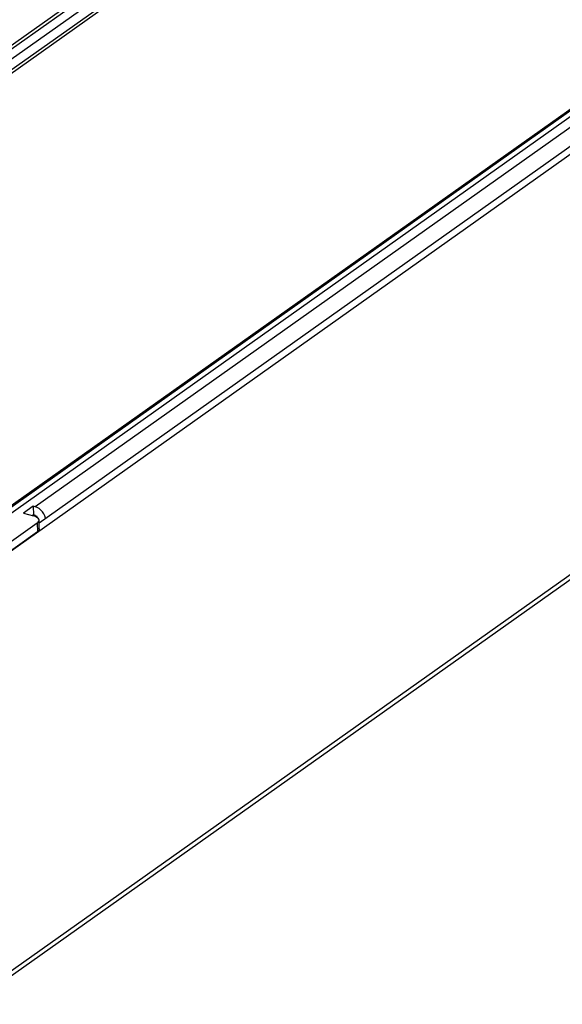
# Model space of a CAD drawing. Header units: millimetres. Extents: x 6 to 414, y 7 to 290.
# Tile 268 of 341: x 197.98 to 202.46, y 130.98 to 139.11. Entities that reach past the tile are written whole.
import ezdxf

# ---------------------------------------------------------------- set-up
doc = ezdxf.new("R2010")
doc.units = ezdxf.units.MM
doc.header["$LTSCALE"] = 23.1
doc.layers.add('_55275', color=7, linetype='CONTINUOUS')
doc.layers.add('_60383', color=7, linetype='CONTINUOUS')

msp = doc.modelspace()

# ---------------------------------------------------------------- linework, layer by layer
at = {"layer": '_55275', "color": 7, "linetype": 'Continuous'}
for p, q in [((197.6352, 134.5314), (213.6248, 145.872)), ((198.1446, 134.9584), (209.9403, 143.3244)), ((197.6076, 131.0438), (213.7869, 142.5189)), ((197.5815, 130.9848), (210.3569, 140.0457))]:
    msp.add_line(p, q, dxfattribs=at)
at = {"layer": '_60383', "color": 7, "linetype": 'Continuous'}
for p, q in [((193.338, 135.6533), (205.6549, 144.389)), ((193.3938, 135.6612), (205.7106, 144.3969)), ((205.6186, 144.2464), (193.8026, 135.8659)), ((193.8694, 135.8279), (205.6855, 144.2084)), ((193.8917, 135.8152), (205.7077, 144.1958)), ((209.7721, 143.3601), (198.1132, 135.0911)), ((209.3582, 143.2162), (197.5422, 134.8357)), ((209.3802, 143.217), (197.5642, 134.8365)), ((197.6301, 134.8388), (209.4461, 143.2193)), ((198.0964, 135.0956), (198.0151, 135.0379)), ((198.1132, 135.0911), (198.0964, 135.0956)), ((198.0964, 135.0956), (198.0981, 135.024)), ((198.0151, 135.0379), (198.0992, 135.0154)), ((198.0981, 135.024), (198.0896, 135.0179)), ((198.1149, 135.0195), (198.0981, 135.024)), ((198.1269, 135.011), (198.1297, 135.0066)), ((198.1297, 135.0066), (198.1314, 135.002)), ((198.1466, 134.9077), (198.1449, 134.9793)), ((198.129, 134.9544), (197.6065, 134.5838)), ((198.129, 134.9544), (198.1307, 134.8828)), ((198.1307, 134.8828), (197.6081, 134.5122)), ((198.1397, 134.891), (198.1307, 134.8828))]:
    msp.add_line(p, q, dxfattribs=at)
for points in [[(198.1839, 135.0327), (198.1733, 135.0489), (198.1604, 135.0633), (198.1458, 135.0755), (198.1302, 135.0846), (198.1132, 135.0911)], [(198.1367, 134.9963), (198.1274, 135.0037), (198.1149, 135.01), (198.0992, 135.0154)], [(198.1149, 135.0195), (198.1195, 135.0175), (198.1234, 135.0148), (198.1269, 135.011)], [(198.129, 134.9544), (198.138, 134.9626), (198.1434, 134.971), (198.1449, 134.9793)], [(198.1449, 134.9793), (198.1427, 134.9882), (198.1367, 134.9963)], [(198.1974, 134.9958), (198.1972, 134.9975), (198.1921, 135.0153), (198.1839, 135.0327)], [(198.1466, 134.9077), (198.1451, 134.8993), (198.1397, 134.891)]]:
    msp.add_lwpolyline(points, dxfattribs=at)

doc.saveas('drawing.dxf')
